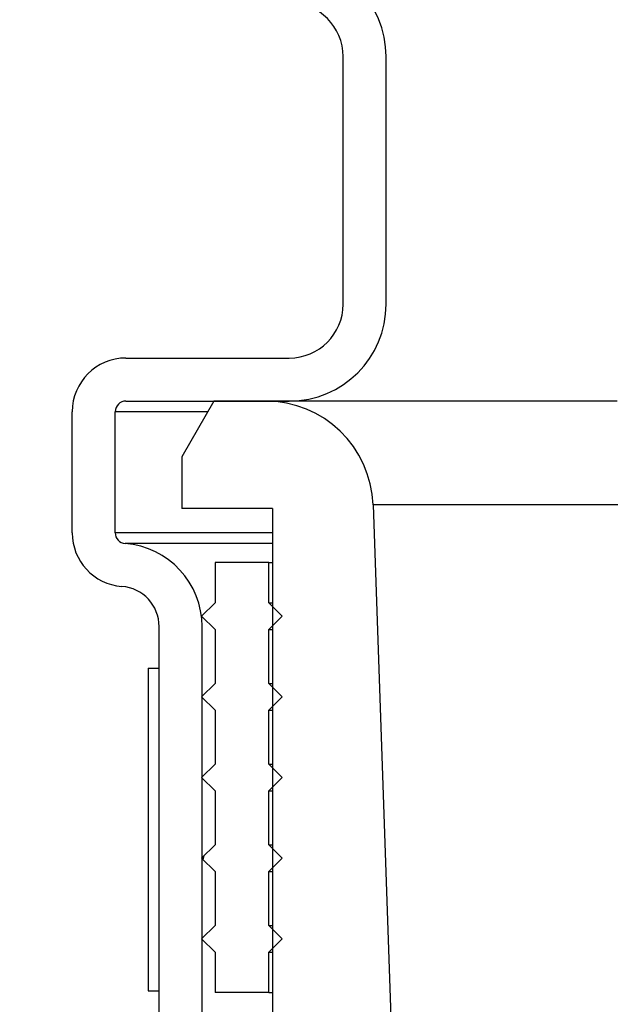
# Model space of a CAD drawing. Extents: x -285 to 5863, y 308 to 3178.
# Tile 337 of 622: x 1788.8 to 1790.19, y 972.42 to 974.7. Entities that reach past the tile are written whole.
import ezdxf

# ---------------------------------------------------------------- set-up
doc = ezdxf.new("R2010")
doc.units = 0
doc.header["$MEASUREMENT"] = 0
doc.header["$PDSIZE"] = 1
doc.layers.get('DEFPOINTS').update_dxf_attribs({"linetype": 'CONTINUOUS'})
doc.layers.add('DIM', color=3, linetype='CONTINUOUS')
doc.layers.add('SPILL-BUCKET', color=1, linetype='CONTINUOUS')
doc.styles.add('SIMPLEX', font='simplex')
doc.dimstyles.new('DIM64', dxfattribs={"dimscale": 64, "dimtxt": 0.09375, "dimasz": 0.09375, "dimexe": 0.0625, "dimexo": 0.0625, "dimgap": 0.046875, "dimtad": 1, "dimdec": 4, "dimzin": 3, "dimdsep": 46, "dimlunit": 4, "dimtxsty": 'SIMPLEX', "dimcen": 0, "dimclrd": 256, "dimclre": 256, "dimclrt": 256, "dimadec": 0, "dimazin": 0, "dimtfac": 1, "dimtdec": 4, "dimtmove": 0, "dimatfit": 3, "dimfxl": 1, "dimfrac": 2, "dimtolj": 1, "dimtzin": 0, "dimarcsym": 0})

# ---------------------------------------------------------------- blocks, each defined once
blk = doc.blocks.new('*D13')
at = {"layer": 'DEFPOINTS', "color": 0, "transparency": 16777216}
for p in [(1368.5472, 978.296), (2031.7725, 978.0147), (1368.5472, 700.5233)]:
    blk.add_point(p, dxfattribs=at)
at = {"layer": 'DIM', "lineweight": -2, "transparency": 16777216}
for p, q in [((1368.5472, 974.296), (1368.5472, 696.5233)), ((2031.7725, 974.0147), (2031.7725, 696.5233)), ((2025.7725, 700.5233), (1374.5472, 700.5233))]:
    blk.add_line(p, q, dxfattribs=at)
at = {"layer": 'DIM', "transparency": 16777216}
for points in [[(1374.5472, 701.5233), (1374.5472, 699.5233), (1368.5472, 700.5233)], [(2025.7725, 701.5233), (2025.7725, 699.5233), (2031.7725, 700.5233)]]:
    blk.add_solid(points, dxfattribs=at)
at = {"layer": 'DIM', "transparency": 16777216, "insert": (1700.1599, 708.0947), "char_height": 6, "attachment_point": 5, "style": 'SIMPLEX'}
blk.add_mtext('\\A1;55\'-3 1/4" (F.V. TANK SLAB)', dxfattribs=at)

msp = doc.modelspace()

# ---------------------------------------------------------------- linework, layer by layer
at = {"layer": 'SPILL-BUCKET', "color": 1, "linetype": 'Continuous'}
for p, q in [((1789.55257, 974.04209), (1789.55257, 974.61744)), ((1789.6525, 974.04209), (1789.6525, 974.61744)), ((1789.04854, 973.91717), (1789.42766, 973.91717)), ((1789.04854, 973.81724), (1789.42766, 973.81724)), ((1788.92363, 973.5112), (1788.92363, 973.79226)), ((1789.02356, 973.5112), (1789.02356, 973.79226)), ((1789.38869, 973.56741), (1789.38869, 972.31827)), ((1789.12536, 972.36842), (1789.12536, 973.29325)), ((1789.2253, 972.36842), (1789.2253, 973.29325))]:
    msp.add_line(p, q, dxfattribs=at)
at = {"layer": 'SPILL-BUCKET', "linetype": 'Continuous'}
for p, q in [((1789.25278, 973.81724), (1789.17783, 973.68742)), ((1789.3723, 973.81724), (1789.25278, 973.81724)), ((1789.02956, 973.79226), (1789.02356, 973.79226)), ((1789.04754, 973.79226), (1789.02956, 973.79226)), ((1789.07746, 973.79226), (1789.04754, 973.79226)), ((1789.11928, 973.79226), (1789.07746, 973.79226)), ((1789.1729, 973.79226), (1789.11928, 973.79226)), ((1789.23822, 973.79226), (1789.1729, 973.79226)), ((1789.17783, 973.68742), (1789.17783, 973.56741)), ((1789.38869, 973.56741), (1789.17783, 973.56741)), ((1789.62198, 973.57613), (1789.67313, 972.11134)), ((1789.03108, 973.5112), (1789.02356, 973.5112)), ((1789.05363, 973.5112), (1789.03108, 973.5112)), ((1789.09115, 973.5112), (1789.05363, 973.5112)), ((1789.14355, 973.5112), (1789.09115, 973.5112)), ((1789.2107, 973.5112), (1789.14355, 973.5112)), ((1789.29243, 973.5112), (1789.2107, 973.5112)), ((1789.38854, 973.5112), (1789.29243, 973.5112)), ((1789.05366, 973.48629), (1789.04662, 973.48629)), ((1789.07478, 973.48629), (1789.05366, 973.48629)), ((1789.10992, 973.48629), (1789.07478, 973.48629)), ((1789.159, 973.48629), (1789.10992, 973.48629)), ((1789.22191, 973.48629), (1789.159, 973.48629)), ((1789.29851, 973.48629), (1789.22191, 973.48629)), ((1789.3886, 973.48629), (1789.29851, 973.48629))]:
    msp.add_line(p, q, dxfattribs=at)
at = {"layer": 'SPILL-BUCKET', "color": 7, "linetype": 'Continuous'}
for p, q in [((1790.18903, 973.81724), (1789.3723, 973.81724)), ((1790.19033, 973.57613), (1789.62198, 973.57613)), ((1789.38019, 973.4425), (1789.25528, 973.4425)), ((1789.25528, 973.4425), (1789.25528, 973.34881)), ((1789.38019, 973.34881), (1789.38019, 973.4425)), ((1789.38019, 973.4425), (1789.38232, 973.4425)), ((1789.38232, 973.4425), (1789.3887, 973.4425)), ((1789.25528, 973.34881), (1789.22405, 973.31758)), ((1789.41142, 973.31758), (1789.38019, 973.34881)), ((1789.38019, 973.34881), (1789.38232, 973.34881)), ((1789.38232, 973.34881), (1789.3887, 973.34881)), ((1789.22405, 973.31758), (1789.25528, 973.28635)), ((1789.38019, 973.28635), (1789.41142, 973.31758)), ((1789.25528, 973.28635), (1789.25528, 973.16144)), ((1789.38019, 973.16144), (1789.38019, 973.28635)), ((1789.38019, 973.28635), (1789.38232, 973.28635)), ((1789.38232, 973.28635), (1789.3887, 973.28635)), ((1789.10038, 973.1971), (1789.12536, 973.1971)), ((1789.10038, 973.1971), (1789.10038, 972.44761)), ((1789.12536, 972.44761), (1789.12536, 973.1971)), ((1789.25528, 973.16144), (1789.22405, 973.13021)), ((1789.41142, 973.13021), (1789.38019, 973.16144)), ((1789.38019, 973.16144), (1789.38232, 973.16144)), ((1789.38232, 973.16144), (1789.3887, 973.16144)), ((1789.22405, 973.13021), (1789.25528, 973.09898)), ((1789.38019, 973.09898), (1789.41142, 973.13021)), ((1789.25528, 973.09898), (1789.25528, 972.97407)), ((1789.38019, 972.97407), (1789.38019, 973.09898)), ((1789.38019, 973.09898), (1789.38232, 973.09898)), ((1789.38232, 973.09898), (1789.3887, 973.09898)), ((1789.25528, 972.97407), (1789.22405, 972.94284)), ((1789.38019, 972.97407), (1789.38232, 972.97407)), ((1789.41142, 972.94284), (1789.38019, 972.97407)), ((1789.38232, 972.97407), (1789.3887, 972.97407)), ((1789.22405, 972.94284), (1789.25528, 972.91161)), ((1789.38019, 972.91161), (1789.41142, 972.94284)), ((1789.25528, 972.91161), (1789.25528, 972.7867)), ((1789.38019, 972.7867), (1789.38019, 972.91161)), ((1789.38019, 972.91161), (1789.38232, 972.91161)), ((1789.38232, 972.91161), (1789.3887, 972.91161)), ((1789.25528, 972.7867), (1789.22405, 972.75547)), ((1789.38019, 972.7867), (1789.38232, 972.7867)), ((1789.41142, 972.75547), (1789.38019, 972.7867)), ((1789.38232, 972.7867), (1789.3887, 972.7867)), ((1789.22951, 972.76093), (1789.2272, 972.75231)), ((1789.22405, 972.75547), (1789.25528, 972.72424)), ((1789.38019, 972.72424), (1789.41142, 972.75547)), ((1789.25528, 972.72424), (1789.25528, 972.59932)), ((1789.38019, 972.59932), (1789.38019, 972.72424)), ((1789.38019, 972.72424), (1789.38232, 972.72424)), ((1789.38232, 972.72424), (1789.3887, 972.72424)), ((1789.25528, 972.59932), (1789.22405, 972.56809)), ((1789.38019, 972.59932), (1789.38232, 972.59932)), ((1789.41142, 972.56809), (1789.38019, 972.59932)), ((1789.38232, 972.59932), (1789.3887, 972.59932)), ((1789.22405, 972.56809), (1789.25528, 972.53687)), ((1789.38019, 972.53687), (1789.41142, 972.56809)), ((1789.25528, 972.53687), (1789.25528, 972.44318)), ((1789.38019, 972.53687), (1789.38232, 972.53687)), ((1789.38019, 972.44318), (1789.38019, 972.53687)), ((1789.38232, 972.53687), (1789.3887, 972.53687)), ((1789.10038, 972.44761), (1789.12536, 972.44761)), ((1789.38019, 972.44318), (1789.25528, 972.44318)), ((1789.38019, 972.44318), (1789.38232, 972.44318)), ((1789.38232, 972.44318), (1789.3887, 972.44318))]:
    msp.add_line(p, q, dxfattribs=at)
at = {"layer": 'SPILL-BUCKET', "color": 1, "linetype": 'Continuous'}
for centre, radius, start, end in [((1789.42766, 974.61744), 0.22485, 0, 90), ((1789.42766, 974.61744), 0.12491, 0, 90), ((1789.42766, 974.04209), 0.12491, 270, 0), ((1789.42766, 974.04209), 0.22485, 270, 0), ((1789.04854, 973.79226), 0.12491, 90, 180), ((1789.04854, 973.79226), 0.02498, 90, 180), ((1789.04854, 973.5112), 0.12491, 180, 265.57564), ((1789.04854, 973.5112), 0.02498, 180, 265.57564), ((1789.03168, 973.29325), 0.19362, 0, 85.57564), ((1789.03168, 973.29325), 0.09369, 0, 85.57564)]:
    msp.add_arc(centre, radius, start, end, dxfattribs=at)
at = {"layer": 'SPILL-BUCKET', "linetype": 'Continuous'}
msp.add_arc((1789.3723, 973.56741), 0.24983, 2, 90, dxfattribs=at)

# ---------------------------------------------------------------- dimensions: what is measured, and where the dimension line sits
at = {"layer": 'DIM'}
dim = msp.add_linear_dim(base=(1368.54722, 700.52328), p1=(2031.77254, 978.01471), p2=(1368.54722, 978.29596), angle=180, text='<> (F.V. TANK SLAB)', dimstyle='DIM64', dxfattribs=at)
dim.commit()
dim.dimension.update_dxf_attribs({"geometry": '*D13', "text_midpoint": (1700.15988, 708.09471)})

doc.saveas('drawing.dxf')
